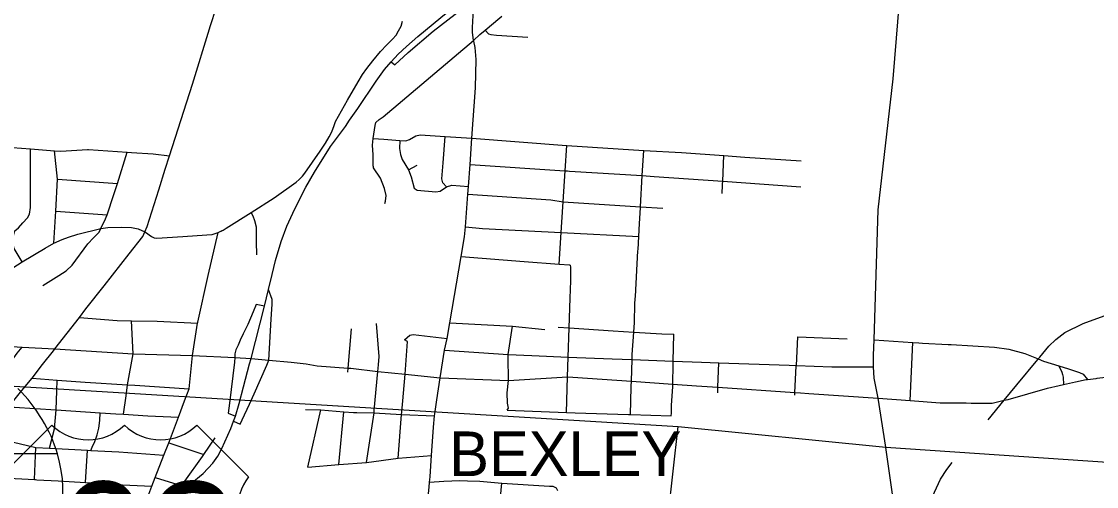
# Model space of a CAD drawing. Extents: x 1755200 to 1902939, y 644115 to 788070.
# Drawn here: x 1842872 to 1854921, y 722088 to 727307 of the extents above; entities that cross this region are included whole.
import ezdxf

# ---------------------------------------------------------------- set-up
doc = ezdxf.new("R2010")
doc.units = 0
for name, color, linetype in [('GM_X_City_Street', 7, 'Continuous'), ('GM_X_Corporation_Text', 7, 'Continuous'), ('GM_X_County_Road', 7, 'Continuous'), ('GM_X_Interchange_Ramps', 7, 'Continuous'), ('GM_X_Interstate_Route', 7, 'Continuous'), ('GM_X_Interstate_Shield', 7, 'Continuous'), ('GM_X_Township', 7, 'Continuous'), ('GM_X_US_Route', 7, 'Continuous'), ('GM_X_US_Shield', 7, 'Continuous')]:
    doc.layers.add(name, color=color, linetype=linetype)

msp = doc.modelspace()

# ---------------------------------------------------------------- linework, layer by layer
at = {"layer": 'GM_X_City_Street'}
for points in [[(1852430, 723736), (1852474, 725195), (1852643, 726665), (1852732, 727764), (1852792, 728437), (1852801, 728542), (1852804, 728578), (1852806, 728606), (1852806, 728618), (1852813, 728720), (1852894, 730003), (1852934, 730682), (1852947, 730811)], [(1847941, 727085), (1847939, 727093), (1847926, 727187), (1847926, 727241), (1847939, 727442), (1847947, 727559), (1847949, 727661), (1847970, 728078), (1847999, 728599)], [(1845077, 724938), (1845132, 724967), (1845164, 724986), (1845447, 725165), (1845702, 725327), (1845949, 725504), (1845983, 725533), (1846022, 725572), (1846049, 725605), (1846219, 725852), (1846278, 725942), (1846321, 726011), (1846350, 726070), (1846376, 726140), (1846390, 726183), (1846526, 726424), (1846645, 726631), (1846695, 726713), (1846743, 726781), (1846808, 726867), (1846897, 726971), (1846967, 727046), (1847030, 727109), (1847071, 727155), (1847099, 727201), (1847127, 727253), (1847142, 727312)], [(1847939, 727093), (1848008, 727161), (1848069, 727208), (1848235, 727347), (1848256, 727367)], [(1844256, 724948), (1844280, 725005), (1844411, 725418), (1844484, 725649), (1844532, 725800), (1844789, 726603), (1844980, 727225), (1844988, 727250)], [(1848069, 727208), (1848105, 727170), (1848133, 727160), (1848195, 727154), (1848547, 727131)], [(1846843, 726174), (1846879, 726209), (1846925, 726237), (1847939, 727093)], [(1847502, 722880), (1847502, 722880), (1847505, 722905), (1847528, 723063), (1847566, 723308), (1847612, 723620), (1847641, 723751), (1847673, 723925), (1847798, 724669), (1847836, 724891), (1847849, 725004), (1847876, 725370), (1847883, 725456), (1847902, 725703), (1847920, 725997), (1847959, 726562), (1847968, 726882), (1847956, 727015), (1847941, 727085)], [(1846816, 725676), (1846813, 725687), (1846813, 725812), (1846805, 725919), (1846813, 725994), (1846836, 726139), (1846843, 726174)], [(1840946, 726012), (1841812, 725957), (1842114, 725937), (1842404, 725919), (1842416, 725918), (1842670, 725899), (1842974, 725877), (1843240, 725857), (1843313, 725852), (1843611, 725870), (1843623, 725869)], [(1846813, 725994), (1846932, 725986), (1847112, 725970), (1847181, 725967), (1847220, 725983), (1847291, 726024), (1847340, 726035), (1847621, 726015), (1847920, 725997)], [(1847112, 725970), (1847109, 725880), (1847120, 725813), (1847137, 725758), (1847208, 725642), (1847239, 725562), (1847272, 725438), (1847305, 725414), (1847515, 725395), (1847565, 725402), (1847635, 725451), (1847695, 725470), (1847883, 725456)], [(1847635, 725451), (1847596, 725498), (1847583, 725541), (1847597, 725720), (1847621, 726015)], [(1847920, 725997), (1848979, 725914), (1848984, 725914), (1849846, 725861), (1850268, 725836), (1850745, 725802), (1850981, 725785), (1851612, 725744)], [(1842879, 724609), (1842833, 724685), (1842790, 724760), (1842773, 724814), (1842772, 724843), (1842781, 724899), (1842798, 724958), (1842837, 724992), (1842886, 725048), (1842938, 725102), (1842960, 725144), (1842974, 725221), (1842974, 725877)], [(1843234, 724818), (1843256, 725179), (1843274, 725539), (1843240, 725857)], [(1843781, 725024), (1843802, 725065), (1843833, 725137), (1843905, 725367), (1843949, 725490), (1844056, 725841)], [(1844105, 725838), (1844349, 725822), (1844532, 725800)], [(1848898, 724583), (1848920, 724938), (1848939, 725228), (1848943, 725284), (1848965, 725632), (1848984, 725914)], [(1849809, 725217), (1849810, 725225), (1849810, 725228), (1849830, 725578), (1849846, 725861)], [(1847902, 725703), (1848961, 725632), (1848965, 725632), (1848993, 725630), (1849013, 725629)], [(1850729, 725469), (1850730, 725482), (1850732, 725515), (1850745, 725802)], [(1846944, 725266), (1846953, 725290), (1846960, 725354), (1846941, 725432), (1846894, 725548), (1846819, 725664), (1846816, 725676)], [(1847208, 725642), (1847307, 725695)], [(1849013, 725629), (1849830, 725578), (1849964, 725569), (1850732, 725515), (1851606, 725453)], [(1843274, 725539), (1843949, 725490)], [(1850725, 725376), (1850729, 725469)], [(1847876, 725370), (1848804, 725305), (1848943, 725284), (1849810, 725228), (1850060, 725212)], [(1849781, 724733), (1849782, 724748), (1849791, 724893), (1849799, 725039), (1849809, 725217)], [(1843256, 725179), (1843833, 725137)], [(1845507, 724834), (1845507, 724999), (1845488, 725071), (1845468, 725124), (1845447, 725165)], [(1841448, 723733), (1841673, 723866), (1841919, 724016), (1842235, 724210), (1842346, 724279), (1842457, 724347), (1842670, 724477), (1842879, 724609), (1843138, 724765), (1843234, 724818), (1843328, 724860), (1843397, 724885), (1843502, 724920), (1843760, 724984), (1843840, 724994), (1843997, 725000), (1844103, 724996), (1844143, 724989), (1844180, 724980), (1844256, 724948), (1844262, 724944)], [(1843110, 724346), (1843292, 724455), (1843371, 724508), (1843438, 724571), (1843616, 724813), (1843680, 724881), (1843743, 724944), (1843760, 724984), (1843781, 725024)], [(1847849, 725004), (1848039, 724983), (1848920, 724938), (1849791, 724893)], [(1843232, 723612), (1843247, 723632), (1843521, 723985), (1843593, 724083), (1843797, 724341), (1844079, 724698), (1844231, 724896), (1844256, 724948)], [(1844262, 724944), (1844328, 724893), (1844357, 724878), (1844390, 724875), (1844681, 724893), (1844949, 724913), (1845010, 724916), (1845077, 724938)], [(1854284, 723539), (1854388, 723665), (1854466, 723737), (1854567, 723816), (1854772, 723919), (1854966, 723988), (1855101, 724036), (1855164, 724062), (1855524, 724331), (1856249, 724857)], [(1845508, 724687), (1845507, 724834)], [(1847798, 724669), (1848506, 724614), (1848898, 724583), (1849013, 724578), (1849023, 724574)], [(1849751, 724196), (1849752, 724220), (1849781, 724733)], [(1849022, 724201), (1849022, 724202), (1849028, 724395), (1849029, 724512), (1849029, 724555), (1849027, 724568), (1849023, 724574)], [(1848980, 722918), (1848993, 723319), (1849000, 723541), (1849011, 723869), (1849022, 724201)], [(1849706, 723204), (1849706, 723214), (1849708, 723270), (1849715, 723514), (1849717, 723570), (1849734, 723820), (1849741, 723930), (1849747, 724140), (1849751, 724196)], [(1843521, 723985), (1843943, 723952), (1844103, 723948), (1844393, 723943), (1844845, 723923)], [(1844017, 722899), (1844045, 723105), (1844061, 723229), (1844122, 723578), (1844103, 723948)], [(1846872, 723455), (1846880, 723547), (1846852, 723919)], [(1847673, 723925), (1848374, 723887), (1848737, 723850)], [(1846529, 723372), (1846533, 723418), (1846572, 723859)], [(1847095, 722407), (1847131, 722897), (1847134, 722924), (1847173, 723348), (1847197, 723716), (1847165, 723736), (1847224, 723788)], [(1847224, 723788), (1847262, 723793), (1847641, 723751)], [(1848326, 723555), (1848326, 723570), (1848374, 723887)], [(1848886, 723878), (1849011, 723869), (1849505, 723834), (1849734, 723820), (1850050, 723801), (1850182, 723797)], [(1850176, 723462), (1850176, 723474), (1850176, 723496), (1850182, 723797)], [(1841448, 723733), (1841820, 723708), (1841988, 723700), (1842311, 723689), (1842881, 723653), (1843247, 723632)], [(1842765, 723193), (1842733, 723300), (1842724, 723378), (1842739, 723444), (1842760, 723494), (1842824, 723585), (1842881, 723653)], [(1851556, 723440), (1851557, 723448), (1851574, 723768)], [(1851574, 723768), (1852125, 723747)], [(1852558, 722528), (1852558, 722529), (1852473, 723080), (1852429, 723303), (1852421, 723431), (1852423, 723564), (1852430, 723736)], [(1852430, 723736), (1852863, 723704), (1852929, 723700), (1852970, 723698)], [(1852834, 723054), (1852863, 723704)], [(1852970, 723698), (1853257, 723682), (1853290, 723681)], [(1853290, 723681), (1853776, 723654), (1853939, 723631), (1854116, 723582), (1854268, 723520), (1854326, 723496), (1854498, 723442), (1854605, 723408), (1854732, 723367), (1854770, 723348), (1854819, 723291)], [(1842299, 722342), (1842340, 722416), (1842403, 722523), (1842484, 722666), (1842527, 722727), (1842742, 722997), (1842845, 723128), (1842894, 723187), (1842992, 723304), (1843109, 723458), (1843232, 723612)], [(1843247, 723632), (1844122, 723578), (1844790, 723559)], [(1847612, 723620), (1848326, 723570), (1848592, 723557), (1849000, 723541), (1849494, 723522), (1849715, 723514), (1850176, 723496), (1850495, 723484), (1850689, 723478), (1851475, 723452), (1851557, 723448), (1851953, 723431), (1852001, 723431)], [(1848315, 722946), (1848329, 722968), (1848319, 723022), (1848316, 723138), (1848330, 723278), (1848325, 723541), (1848326, 723555)], [(1853708, 722836), (1853887, 723056), (1854028, 723230), (1854264, 723515), (1854268, 723520), (1854284, 723539)], [(1845643, 723505), (1845895, 723483), (1846061, 723464), (1846184, 723444), (1846533, 723418), (1846564, 723416), (1846865, 723379), (1847173, 723348), (1847566, 723308), (1848330, 723278), (1848993, 723319), (1849052, 723316), (1849708, 723270), (1850172, 723238), (1850437, 723220), (1850678, 723203), (1851541, 723142), (1851603, 723138), (1851697, 723132)], [(1846826, 722933), (1846826, 722940), (1846865, 723379), (1846872, 723455)], [(1850154, 722882), (1850159, 722910), (1850157, 722998), (1850171, 723210), (1850172, 723238), (1850176, 723462)], [(1850675, 723140), (1850678, 723203), (1850689, 723478)], [(1851539, 723113), (1851541, 723142), (1851556, 723440), (1851556, 723440)], [(1852001, 723431), (1852421, 723431)], [(1853515, 723025), (1853685, 723023), (1853753, 723024), (1853887, 723056), (1853929, 723066), (1854372, 723191), (1854502, 723223), (1854551, 723234), (1854685, 723263), (1854803, 723290), (1854819, 723291), (1854916, 723302), (1854928, 723304), (1855365, 723357), (1856022, 723431), (1856069, 723436), (1856083, 723438)], [(1854498, 723442), (1854532, 723372), (1854541, 723346), (1854546, 723316), (1854551, 723234)], [(1842992, 723304), (1843272, 723283), (1843587, 723260), (1844061, 723229), (1844141, 723224), (1844750, 723185)], [(1843184, 722518), (1843243, 722734), (1843260, 722949), (1843267, 723161), (1843272, 723283)], [(1849696, 722896), (1849706, 723204)], [(1851697, 723132), (1852473, 723080), (1852834, 723054), (1853168, 723029), (1853460, 723026), (1853515, 723025)], [(1842742, 722997), (1842789, 722979), (1843260, 722949), (1843754, 722915), (1843931, 722903), (1844017, 722899), (1844287, 722883), (1844630, 722866)], [(1846054, 722954), (1846226, 722948), (1846483, 722926), (1846594, 722919), (1846629, 722919)], [(1846080, 722307), (1846226, 722948)], [(1846739, 722358), (1846825, 722917), (1846826, 722933)], [(1848315, 722946), (1848980, 722918), (1849078, 722914), (1849674, 722896)], [(1843649, 722493), (1843665, 722530), (1843695, 722595), (1843721, 722669), (1843739, 722744), (1843751, 722830), (1843754, 722915)], [(1846430, 722334), (1846483, 722926)], [(1846629, 722919), (1846825, 722917), (1847131, 722897), (1847502, 722880)], [(1847452, 722201), (1847467, 722436), (1847490, 722755), (1847502, 722880)], [(1849674, 722896), (1849682, 722896), (1849696, 722896), (1850154, 722882)], [(1842510, 722740), (1842527, 722727), (1842611, 722662), (1842689, 722608), (1843034, 722526), (1843184, 722518), (1843612, 722495), (1843649, 722493), (1843963, 722476), (1844469, 722440)], [(1844523, 722580), (1844915, 722447)], [(1844681, 722118), (1844702, 722148), (1844900, 722425), (1844915, 722447), (1845042, 722635)], [(1843018, 722166), (1843034, 722526)], [(1843591, 722133), (1843612, 722495)], [(1852692, 720534), (1852732, 720874), (1852718, 721026), (1852717, 721427), (1852558, 722528)], [(1846080, 722307), (1846430, 722334), (1846739, 722358), (1847095, 722407), (1847467, 722436)], [(1852717, 721427), (1852843, 721465), (1852904, 721564), (1852998, 721790), (1853173, 722172), (1853242, 722278), (1853303, 722358)], [(1842241, 722237), (1842660, 722186), (1843018, 722166), (1843029, 722166), (1843044, 722165)], [(1843044, 722165), (1843282, 722152), (1843591, 722133), (1843921, 722112), (1844334, 722093)], [(1844371, 722188), (1844574, 722127), (1844617, 722116), (1844681, 722118)], [(1847136, 717748), (1847138, 717780), (1847221, 719001), (1847231, 719179), (1847238, 719273), (1847303, 720218), (1847336, 720734), (1847351, 720879), (1847356, 721002), (1847375, 721204), (1847386, 721394), (1847399, 721545), (1847420, 721866), (1847442, 722083), (1847446, 722139), (1847451, 722196), (1847452, 722201)], [(1847446, 722139), (1847607, 722150), (1847783, 722155), (1847869, 722153), (1848010, 722147), (1848254, 722126), (1848791, 722092), (1848827, 722091), (1848864, 722072), (1848878, 722043)], [(1848085, 720793), (1848094, 720826), (1848123, 720875), (1848152, 720925), (1848170, 720994), (1848181, 721145), (1848204, 721491), (1848225, 721808), (1848254, 722126)]]:
    msp.add_lwpolyline(points, dxfattribs=at)
at = {"layer": 'GM_X_County_Road'}
for points in [[(1844988, 727250), (1845056, 727469), (1845066, 727500)], [(1843623, 725869), (1844056, 725841), (1844105, 725838)]]:
    msp.add_lwpolyline(points, dxfattribs=at)
at = {"layer": 'GM_X_Interchange_Ramps'}
for points in [[(1847017, 726856), (1847056, 726822), (1847206, 726960), (1847487, 727199), (1847947, 727559), (1848189, 727765), (1848337, 727889), (1848446, 727968), (1848537, 728032), (1848783, 728180), (1849633, 728657), (1849730, 728707), (1849824, 728748), (1849817, 728783)], [(1845594, 724112), (1845503, 724132), (1845469, 724048), (1845407, 723908), (1845356, 723803), (1845322, 723731), (1845299, 723673), (1845275, 723621), (1845262, 723576), (1845263, 723535)], [(1845263, 723535), (1845261, 723484), (1845202, 723025), (1845187, 722913), (1845271, 722878)], [(1845247, 722822), (1845324, 722789), (1845346, 722837), (1845427, 723013), (1845480, 723129), (1845622, 723451), (1845643, 723505)]]:
    msp.add_lwpolyline(points, dxfattribs=at)
at = {"layer": 'GM_X_Interstate_Route'}
for points in [[(1846550, 726198), (1846640, 726331), (1846846, 726638), (1846941, 726770), (1847017, 726856), (1847093, 726939), (1847187, 727026), (1847315, 727137), (1847572, 727350), (1847949, 727661)], [(1845642, 724298), (1845680, 724467), (1845719, 724625), (1845784, 724837), (1845846, 725009), (1845934, 725203), (1846058, 725449), (1846155, 725616), (1846337, 725903), (1846502, 726129), (1846550, 726198)], [(1845429, 723467), (1845445, 723525), (1845594, 724112), (1845642, 724298)], [(1844253, 721884), (1844460, 721950), (1844593, 722011), (1844703, 722070), (1844764, 722113), (1844907, 722235), (1845015, 722350), (1845072, 722430), (1845119, 722516), (1845218, 722738), (1845247, 722822), (1845271, 722878), (1845310, 723020), (1845361, 723206), (1845429, 723467)]]:
    msp.add_lwpolyline(points, dxfattribs=at)
at = {"layer": 'GM_X_Interstate_Shield'}
msp.add_line((1843275, 722454), (1839649, 722454), dxfattribs=at)
msp.add_line((1843275, 722454), (1839649, 722454), dxfattribs=at)
for start_param, end_param in [(0.230566, 0.669003), (4.913747, 6.513751)]:
    msp.add_ellipse((1840993, 722026), major_axis=(2344, 0), ratio=0.8, start_param=start_param, end_param=end_param, dxfattribs=at)
at = {"layer": 'GM_X_Township'}
msp.add_line((1840044, 723383), (1850232, 722763), dxfattribs=at)
msp.add_lwpolyline([(1849607, 714451), (1849629, 714791), (1849684, 715585), (1849714, 715954), (1849739, 716340), (1849872, 718141), (1849926, 718991), (1849998, 720023), (1850016, 720267), (1850052, 720757), (1850121, 721758), (1850232, 722763), (1852558, 722529), (1860402, 721998)], dxfattribs=at)
at = {"layer": 'GM_X_US_Route'}
for points in [[(1845121, 724961), (1845132, 724967), (1845164, 724986), (1845447, 725165), (1845702, 725327), (1845949, 725504)], [(1844253, 721884), (1844334, 722093), (1844371, 722188), (1844469, 722440), (1844523, 722580), (1844529, 722596), (1844630, 722866), (1844700, 723051), (1844750, 723185), (1844790, 723559), (1844845, 723923), (1844847, 723933), (1844964, 724456), (1845077, 724938), (1845121, 724961)], [(1845643, 723505), (1845669, 723965), (1845682, 724135), (1845680, 724189), (1845642, 724298)], [(1844790, 723559), (1845263, 723535), (1845445, 723525), (1845643, 723505)]]:
    msp.add_lwpolyline(points, dxfattribs=at)
at = {"layer": 'GM_X_US_Shield'}
for p, q in [((1843213, 722778), (1842633, 722198)), ((1845417, 722198), (1844837, 722778))]:
    msp.add_line(p, q, dxfattribs=at)
for centre, radius, start, end in [((1843619, 723193), 580, 225.573, 314.427), ((1844431, 723193), 580, 225.573, 314.427), ((1846082, 721733), 812, 144.9991, 205.4529)]:
    msp.add_arc(centre, radius, start, end, dxfattribs=at)

# ---------------------------------------------------------------- texts
at = {"layer": 'GM_X_Corporation_Text'}
msp.add_text('BEXLEY', height=500, rotation=0, dxfattribs=at).set_placement((1847666, 722206))
at = {"layer": 'GM_X_US_Shield'}
msp.add_text('62', height=1392.2, dxfattribs=at).set_placement((1843237, 720748))

doc.saveas('drawing.dxf')
